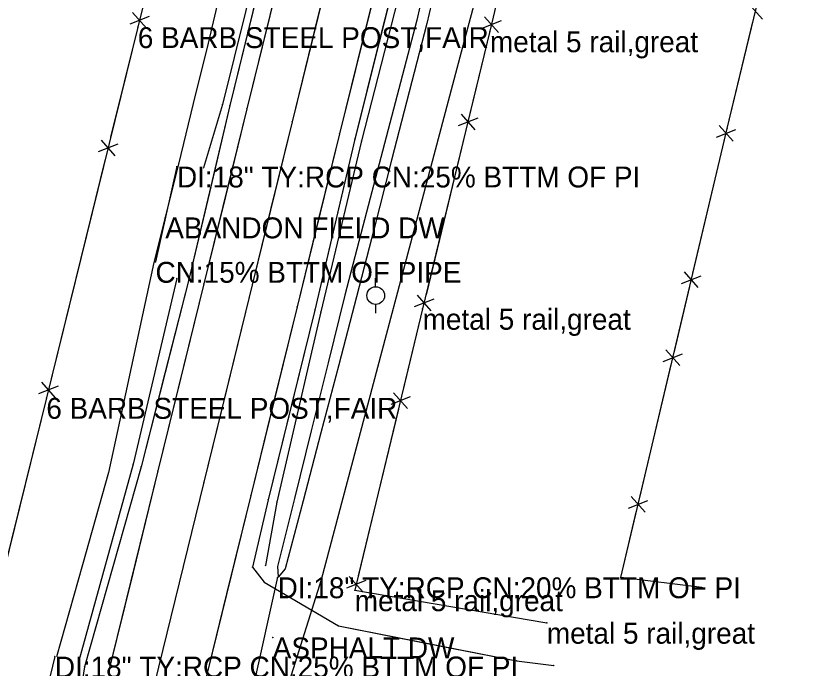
# Model space of a CAD drawing. Extents: x -99999 to 591807, y -99999 to 347168.
# Drawn here: x 591121 to 591312, y 322469 to 322625 of the extents above; entities that cross this region are included whole.
import ezdxf

# ---------------------------------------------------------------- set-up
doc = ezdxf.new("R2010")
doc.units = 0
for name, color, linetype in [('S_BREAKLINE', 7, 'Continuous'), ('S_DITCHLINE', 7, 'Continuous'), ('S_DRG_PT_SYM', 7, 'Continuous'), ('S_DRIVEWAY', 7, 'Continuous'), ('S_EDGE_PAVEMENT', 7, 'Continuous'), ('S_FENCE', 7, 'Continuous'), ('S_FENCE_ANNOT', 7, 'Continuous'), ('S_GRD_PT_SYM', 7, 'Continuous'), ('S_MSC_PT_SYM', 7, 'Continuous'), ('S_PAVEMENT_CROWN', 7, 'Continuous'), ('S_RDW_PT_SYM', 7, 'Continuous'), ('S_SHOULDER', 7, 'Continuous'), ('S_SIDE_DRAIN', 7, 'Continuous'), ('S_SIDE_DRAIN_ANNOT', 7, 'Continuous'), ('S_SURVEY_TEXT_ANNOT', 7, 'Continuous'), ('S_TELEPHONE_UTILITIES', 7, 'Continuous'), ('S_UTL_PT_SYM', 7, 'Continuous'), ('S_WATER_UTILITIES', 7, 'Continuous')]:
    doc.layers.add(name, color=color, linetype=linetype)

msp = doc.modelspace()

# ---------------------------------------------------------------- linework, layer by layer
at = {"layer": 'S_BREAKLINE'}
for points in [[(591308.54, 323021.11), (591289.45, 322945.73), (591279.27, 322904.08), (591268.09, 322857.48), (591257.54, 322814.95), (591246.21, 322768.37), (591235.71, 322726.21), (591225.87, 322684.24), (591215.52, 322641.22), (591203.74, 322595.1), (591194.01, 322554.23), (591183.42, 322508.74), (591180.76, 322493.52)], [(591253.69, 322952.84), (591245.56, 322912.25), (591235.11, 322867.42), (591224.1, 322820.63), (591213.51, 322776.72), (591202.58, 322734.7), (591191.88, 322692.03), (591181.6, 322648.84), (591170.45, 322603.81), (591165.94, 322588.67)], [(591159.54, 322562.21), (591149.04, 322517.82), (591136.1, 322470.79)]]:
    msp.add_lwpolyline(points, dxfattribs=at)
at = {"layer": 'S_DITCHLINE'}
for points in [[(591208.81, 322791.33), (591204.44, 322773.52), (591199.62, 322754.21), (591194.79, 322734.9), (591189.96, 322715.59), (591185.13, 322696.28), (591180.61, 322676.84), (591176.08, 322657.4), (591171.56, 322637.96), (591167.04, 322618.51), (591163.47, 322604.01), (591159.9, 322589.51), (591154.02, 322566.05), (591151.31, 322553.48), (591148.6, 322540.91), (591145.9, 322528.33), (591143.19, 322515.76), (591136.94, 322493.75), (591130.7, 322471.75)], [(591257.85, 322791.05), (591253.56, 322772.51), (591248.67, 322754.55), (591243.78, 322736.58), (591238.89, 322718.62), (591234, 322700.66), (591229.74, 322681.49), (591225.48, 322662.33), (591221.22, 322643.17), (591216.96, 322624.01), (591212.65, 322607.57), (591208.35, 322591.12), (591204.04, 322574.68), (591199.74, 322558.23), (591195.71, 322542.01), (591191.69, 322525.79), (591187.66, 322509.57), (591183.63, 322493.35), (591183.77, 322490.85)], [(591260.54, 322790.68), (591256.22, 322772.1), (591251.44, 322754.09), (591246.66, 322736.08), (591241.89, 322718.07), (591237.11, 322700.06), (591232.67, 322680.84), (591228.22, 322661.62), (591223.77, 322642.4), (591219.33, 322623.19), (591215.12, 322606.84), (591210.91, 322590.5), (591206.71, 322574.15), (591202.5, 322557.81), (591198.25, 322541.54), (591193.99, 322525.26), (591189.74, 322508.99), (591185.48, 322492.72), (591183.77, 322490.8)]]:
    msp.add_lwpolyline(points, dxfattribs=at)
at = {"layer": 'S_DRG_PT_SYM'}
for points in [[(591159.56, 322588.97), (591159.56, 322589.02), (591159.56, 322588.97), (591159.51, 322588.97), (591159.56, 322588.97), (591159.56, 322588.92), (591159.56, 322588.97), (591159.61, 322588.97)], [(591154.42, 322566.17), (591154.42, 322566.22), (591154.42, 322566.17), (591154.37, 322566.17), (591154.42, 322566.17), (591154.42, 322566.12), (591154.42, 322566.17), (591154.47, 322566.17)], [(591183.64, 322490.73), (591183.64, 322490.78), (591183.64, 322490.73), (591183.59, 322490.73), (591183.64, 322490.73), (591183.64, 322490.68), (591183.64, 322490.73), (591183.69, 322490.73)], [(591130.34, 322471.77), (591130.34, 322471.82), (591130.34, 322471.77), (591130.29, 322471.77), (591130.34, 322471.77), (591130.34, 322471.72), (591130.34, 322471.77), (591130.39, 322471.77)]]:
    msp.add_lwpolyline(points, dxfattribs=at)
at = {"layer": 'S_DRIVEWAY'}
for points in [[(591177.64, 322493.16), (591180.4, 322489.6), (591198.17, 322479.11), (591240.81, 322470.78), (591249.71, 322469.66)], [(591177.64, 322493.16), (591180.4, 322489.6), (591198.17, 322479.11), (591219.49, 322474.94), (591240.81, 322470.78), (591249.71, 322469.66)]]:
    msp.add_lwpolyline(points, dxfattribs=at)
at = {"layer": 'S_EDGE_PAVEMENT'}
for points in [[(591279.24, 323028.07), (591269.15, 322985.48), (591261.35, 322953.22), (591251.25, 322911.03), (591229.39, 322819.8), (591218.57, 322775.56), (591208.4, 322733.1), (591197.86, 322690.77), (591187.25, 322647.37), (591176.3, 322602.79), (591166.02, 322560.9), (591155.01, 322516.17), (591143.09, 322467.79)], [(591301.88, 323023.42), (591291.33, 322979.92), (591283.58, 322947.67), (591273.69, 322905.57), (591262.41, 322858.94), (591252.13, 322815.93), (591240.95, 322769.89), (591230.49, 322727.41), (591220.12, 322685.06), (591209.82, 322642.7), (591198.45, 322596.82), (591188.29, 322555.41), (591177.24, 322510.33), (591165.63, 322463.26)], [(591223.98, 322797.68), (591218.57, 322775.56), (591213.49, 322754.33), (591208.4, 322733.1), (591203.13, 322711.94), (591197.86, 322690.77), (591192.55, 322669.07), (591187.25, 322647.37), (591181.77, 322625.08), (591176.3, 322602.79), (591171.16, 322581.84), (591166.02, 322560.9), (591160.51, 322538.54), (591155.01, 322516.17), (591149.05, 322491.98), (591143.09, 322467.79)], [(591246.54, 322792.91), (591240.95, 322769.89), (591235.72, 322748.65), (591230.49, 322727.41), (591225.3, 322706.23), (591220.12, 322685.06), (591214.97, 322663.88), (591209.82, 322642.7), (591204.14, 322619.76), (591198.45, 322596.82), (591193.37, 322576.12), (591188.29, 322555.41), (591182.77, 322532.87), (591177.24, 322510.33), (591171.44, 322486.8), (591165.63, 322463.26)]]:
    msp.add_lwpolyline(points, dxfattribs=at)
at = {"layer": 'S_FENCE'}
for p, q in [((591169.14, 322699.67), (591150.18, 322622.3)), ((591252.09, 322695.89), (591234.44, 322621.31)), ((591291.22, 322598.08), (591311.99, 322684.05)), ((591299.65, 322624.25), (591296.34, 322628)), ((591152.91, 322624.85), (591148.25, 322623.04)), ((591148.94, 322625.83), (591152.23, 322622.07)), ((591233.15, 322624.76), (591236.47, 322621.03)), ((591237.13, 322623.82), (591232.49, 322621.97)), ((591150.18, 322622.3), (591128.3, 322533.64)), ((591234.44, 322621.31), (591218.33, 322554.94)), ((591231.51, 322600.57), (591226.85, 322598.74)), ((591227.53, 322601.53), (591230.83, 322597.78)), ((591265.74, 322490.68), (591291.22, 322598.08)), ((591288.62, 322596.01), (591293.27, 322597.86)), ((591292.61, 322595.07), (591289.28, 322598.8)), ((591145.37, 322594.28), (591140.71, 322592.48)), ((591141.4, 322595.26), (591144.69, 322591.49)), ((591284.3, 322560.03), (591280.97, 322563.77)), ((591280.31, 322560.98), (591284.96, 322562.82)), ((591217.02, 322558.23), (591220.32, 322554.48)), ((591221, 322557.26), (591216.34, 322555.44)), ((591218.33, 322554.94), (591202.09, 322487.63)), ((591279.87, 322541.37), (591276.55, 322545.11)), ((591275.88, 322542.32), (591280.53, 322544.16)), ((591127.12, 322537.41), (591130.41, 322533.64)), ((591131.1, 322536.43), (591126.44, 322534.62)), ((591211.38, 322534.86), (591214.68, 322531.11)), ((591128.3, 322533.64), (591115.49, 322481.85)), ((591215.36, 322533.89), (591210.7, 322532.07)), ((591271.56, 322506.33), (591268.23, 322510.07)), ((591267.57, 322507.28), (591272.22, 322509.12)), ((591200.78, 322490.94), (591204.09, 322487.19)), ((591204.76, 322489.97), (591200.11, 322488.15)), ((591285.17, 322488.33), (591265.74, 322490.68)), ((591202.09, 322487.63), (591248.06, 322479.85))]:
    msp.add_line(p, q, dxfattribs=at)
for points in [[(591291.22, 322598.08), (591297.38, 322623.57)], [(591150.18, 322622.3), (591143.69, 322596.01)], [(591234.44, 322621.31), (591229.66, 322601.62)], [(591228.7, 322597.69), (591219.15, 322558.32)], [(591283.01, 322563.49), (591290.57, 322595.34)], [(591142.39, 322590.75), (591129.42, 322538.16)], [(591278.48, 322544.38), (591282.26, 322560.31)], [(591218.33, 322554.94), (591213.51, 322534.98)], [(591270.27, 322509.79), (591277.83, 322541.65)], [(591128.3, 322533.64), (591115.49, 322481.85)], [(591212.55, 322530.98), (591202.91, 322491.06)], [(591265.74, 322490.68), (591269.52, 322506.61)], [(591285.17, 322488.33), (591265.74, 322490.68)], [(591202.09, 322487.63), (591248.06, 322479.85)]]:
    msp.add_lwpolyline(points, dxfattribs=at)
at = {"layer": 'S_GRD_PT_SYM'}
for points in [[(591170.45, 322603.81), (591170.5, 322603.8), (591170.45, 322603.81), (591170.46, 322603.86), (591170.45, 322603.81), (591170.4, 322603.83), (591170.45, 322603.81), (591170.43, 322603.76)], [(591203.74, 322595.1), (591203.79, 322595.09), (591203.74, 322595.1), (591203.76, 322595.15), (591203.74, 322595.1), (591203.69, 322595.11), (591203.74, 322595.1), (591203.73, 322595.05)], [(591165.94, 322588.67), (591165.98, 322588.66), (591165.94, 322588.67), (591165.95, 322588.72), (591165.94, 322588.67), (591165.89, 322588.68), (591165.94, 322588.67), (591165.92, 322588.62)], [(591159.54, 322562.21), (591159.59, 322562.2), (591159.54, 322562.21), (591159.55, 322562.26), (591159.54, 322562.21), (591159.49, 322562.22), (591159.54, 322562.21), (591159.53, 322562.16)], [(591194.01, 322554.23), (591194.06, 322554.22), (591194.01, 322554.23), (591194.02, 322554.28), (591194.01, 322554.23), (591193.96, 322554.24), (591194.01, 322554.23), (591194, 322554.18)], [(591149.04, 322517.82), (591149.09, 322517.8), (591149.04, 322517.82), (591149.05, 322517.86), (591149.04, 322517.82), (591148.99, 322517.83), (591149.04, 322517.82), (591149.03, 322517.77)], [(591183.42, 322508.74), (591183.47, 322508.74), (591183.42, 322508.74), (591183.43, 322508.79), (591183.42, 322508.74), (591183.37, 322508.75), (591183.42, 322508.74), (591183.41, 322508.69)], [(591180.76, 322493.52), (591180.81, 322493.51), (591180.76, 322493.52), (591180.76, 322493.57), (591180.76, 322493.52), (591180.71, 322493.53), (591180.76, 322493.52), (591180.75, 322493.47)], [(591136.1, 322470.79), (591136.15, 322470.77), (591136.1, 322470.79), (591136.12, 322470.83), (591136.1, 322470.79), (591136.05, 322470.8), (591136.1, 322470.79), (591136.09, 322470.74)]]:
    msp.add_lwpolyline(points, close=True, dxfattribs=at)
at = {"layer": 'S_MSC_PT_SYM'}
for points in [[(591150.18, 322622.3), (591150.18, 322622.35), (591150.18, 322622.3), (591150.13, 322622.3), (591150.18, 322622.3), (591150.18, 322622.25), (591150.18, 322622.3), (591150.23, 322622.3)], [(591234.44, 322621.31), (591234.44, 322621.36), (591234.44, 322621.31), (591234.39, 322621.31), (591234.44, 322621.31), (591234.44, 322621.26), (591234.44, 322621.31), (591234.49, 322621.31)], [(591291.22, 322598.08), (591291.22, 322598.13), (591291.22, 322598.08), (591291.17, 322598.08), (591291.22, 322598.08), (591291.22, 322598.03), (591291.22, 322598.08), (591291.27, 322598.08)], [(591156.76, 322576.8), (591156.76, 322576.85), (591156.76, 322576.8), (591156.71, 322576.8), (591156.76, 322576.8), (591156.76, 322576.75), (591156.76, 322576.8), (591156.81, 322576.8)], [(591218.33, 322554.94), (591218.33, 322554.99), (591218.33, 322554.94), (591218.28, 322554.94), (591218.33, 322554.94), (591218.33, 322554.89), (591218.33, 322554.94), (591218.38, 322554.94)], [(591128.3, 322533.64), (591128.3, 322533.69), (591128.3, 322533.64), (591128.25, 322533.64), (591128.3, 322533.64), (591128.3, 322533.59), (591128.3, 322533.64), (591128.35, 322533.64)], [(591265.74, 322490.68), (591265.74, 322490.73), (591265.74, 322490.68), (591265.69, 322490.68), (591265.74, 322490.68), (591265.74, 322490.63), (591265.74, 322490.68), (591265.79, 322490.68)], [(591202.09, 322487.63), (591202.09, 322487.68), (591202.09, 322487.63), (591202.04, 322487.63), (591202.09, 322487.63), (591202.09, 322487.58), (591202.09, 322487.63), (591202.14, 322487.63)], [(591285.17, 322488.33), (591285.17, 322488.38), (591285.17, 322488.33), (591285.12, 322488.33), (591285.17, 322488.33), (591285.17, 322488.28), (591285.17, 322488.33), (591285.22, 322488.33)], [(591248.06, 322479.85), (591248.06, 322479.9), (591248.06, 322479.85), (591248.01, 322479.85), (591248.06, 322479.85), (591248.06, 322479.8), (591248.06, 322479.85), (591248.11, 322479.85)], [(591182.47, 322476.34), (591182.47, 322476.39), (591182.47, 322476.34), (591182.42, 322476.34), (591182.47, 322476.34), (591182.47, 322476.29), (591182.47, 322476.34), (591182.52, 322476.34)]]:
    msp.add_lwpolyline(points, dxfattribs=at)
at = {"layer": 'S_PAVEMENT_CROWN'}
for points in [[(591290.84, 323026.31), (591279.93, 322982.67), (591272.22, 322950.22), (591262.4, 322908.95), (591240.66, 322818.18), (591229.51, 322772.59), (591219.29, 322730.48), (591208.77, 322687.86), (591198.24, 322644.81), (591187.09, 322599.67), (591176.8, 322557.71), (591166.02, 322513.49), (591154.15, 322465.35)], [(591235.08, 322795.38), (591229.51, 322772.59), (591224.4, 322751.53), (591219.29, 322730.48), (591214.03, 322709.17), (591208.77, 322687.86), (591203.5, 322666.34), (591198.24, 322644.81), (591192.66, 322622.24), (591187.09, 322599.67), (591181.95, 322578.69), (591176.8, 322557.71), (591171.41, 322535.6), (591166.02, 322513.49), (591160.09, 322489.42), (591154.15, 322465.35)]]:
    msp.add_lwpolyline(points, dxfattribs=at)
at = {"layer": 'S_RDW_PT_SYM'}
for points in [[(591172.24, 322603.59), (591172.28, 322603.58), (591172.24, 322603.59), (591172.25, 322603.64), (591172.24, 322603.59), (591172.19, 322603.61), (591172.24, 322603.59), (591172.22, 322603.54)], [(591176.3, 322602.79), (591176.35, 322602.78), (591176.3, 322602.79), (591176.31, 322602.84), (591176.3, 322602.79), (591176.25, 322602.8), (591176.3, 322602.79), (591176.28, 322602.74)], [(591187.09, 322599.67), (591187.13, 322599.66), (591187.09, 322599.67), (591187.1, 322599.72), (591187.09, 322599.67), (591187.04, 322599.68), (591187.09, 322599.67), (591187.07, 322599.62)], [(591198.45, 322596.82), (591198.5, 322596.81), (591198.45, 322596.82), (591198.46, 322596.87), (591198.45, 322596.82), (591198.4, 322596.83), (591198.45, 322596.82), (591198.44, 322596.77)], [(591202.11, 322595.52), (591202.16, 322595.51), (591202.11, 322595.52), (591202.12, 322595.57), (591202.11, 322595.52), (591202.06, 322595.53), (591202.11, 322595.52), (591202.1, 322595.47)], [(591162.4, 322561.93), (591162.44, 322561.92), (591162.4, 322561.93), (591162.41, 322561.98), (591162.4, 322561.93), (591162.35, 322561.94), (591162.4, 322561.93), (591162.38, 322561.88)], [(591166.02, 322560.9), (591166.06, 322560.89), (591166.02, 322560.9), (591166.03, 322560.95), (591166.02, 322560.9), (591165.97, 322560.91), (591166.02, 322560.9), (591166, 322560.85)], [(591176.8, 322557.71), (591176.85, 322557.7), (591176.8, 322557.71), (591176.82, 322557.76), (591176.8, 322557.71), (591176.76, 322557.72), (591176.8, 322557.71), (591176.79, 322557.66)], [(591188.29, 322555.41), (591188.34, 322555.4), (591188.29, 322555.41), (591188.31, 322555.46), (591188.29, 322555.41), (591188.24, 322555.42), (591188.29, 322555.41), (591188.28, 322555.36)], [(591192.54, 322554.65), (591192.59, 322554.63), (591192.54, 322554.65), (591192.55, 322554.69), (591192.54, 322554.65), (591192.49, 322554.66), (591192.54, 322554.65), (591192.52, 322554.6)], [(591150.97, 322517.16), (591151.02, 322517.15), (591150.97, 322517.16), (591150.98, 322517.21), (591150.97, 322517.16), (591150.92, 322517.18), (591150.97, 322517.16), (591150.95, 322517.12)], [(591155.01, 322516.17), (591155.06, 322516.16), (591155.01, 322516.17), (591155.02, 322516.22), (591155.01, 322516.17), (591154.96, 322516.18), (591155.01, 322516.17), (591155, 322516.12)], [(591166.02, 322513.49), (591166.07, 322513.48), (591166.02, 322513.49), (591166.04, 322513.54), (591166.02, 322513.49), (591165.98, 322513.5), (591166.02, 322513.49), (591166.01, 322513.44)], [(591177.24, 322510.33), (591177.29, 322510.32), (591177.24, 322510.33), (591177.25, 322510.38), (591177.24, 322510.33), (591177.19, 322510.34), (591177.24, 322510.33), (591177.23, 322510.28)], [(591181.41, 322509.29), (591181.45, 322509.28), (591181.41, 322509.29), (591181.42, 322509.34), (591181.41, 322509.29), (591181.36, 322509.3), (591181.41, 322509.29), (591181.39, 322509.24)], [(591177.64, 322493.16), (591177.69, 322493.15), (591177.64, 322493.16), (591177.65, 322493.21), (591177.64, 322493.16), (591177.59, 322493.17), (591177.64, 322493.16), (591177.63, 322493.11)], [(591177.64, 322493.16), (591177.68, 322493.19), (591177.64, 322493.16), (591177.61, 322493.2), (591177.64, 322493.16), (591177.6, 322493.13), (591177.64, 322493.16), (591177.67, 322493.12)], [(591180.4, 322489.6), (591180.43, 322489.65), (591180.4, 322489.6), (591180.36, 322489.63), (591180.4, 322489.6), (591180.37, 322489.56), (591180.4, 322489.6), (591180.44, 322489.58)], [(591198.17, 322479.11), (591198.18, 322479.16), (591198.17, 322479.11), (591198.12, 322479.12), (591198.17, 322479.11), (591198.16, 322479.06), (591198.17, 322479.11), (591198.22, 322479.1)], [(591240.81, 322470.78), (591240.82, 322470.83), (591240.81, 322470.78), (591240.76, 322470.78), (591240.81, 322470.78), (591240.8, 322470.73), (591240.81, 322470.78), (591240.86, 322470.77)], [(591137.44, 322469.34), (591137.49, 322469.33), (591137.44, 322469.34), (591137.45, 322469.39), (591137.44, 322469.34), (591137.4, 322469.35), (591137.44, 322469.34), (591137.44, 322469.29)], [(591249.71, 322469.66), (591249.71, 322469.71), (591249.71, 322469.66), (591249.66, 322469.67), (591249.71, 322469.66), (591249.7, 322469.61), (591249.71, 322469.66), (591249.76, 322469.65)]]:
    msp.add_lwpolyline(points, close=True, dxfattribs=at)
at = {"layer": 'S_SHOULDER'}
for points in [[(591275.65, 323028.89), (591265.56, 322986.61), (591262.48, 322976.99), (591259.02, 322970.95), (591255.89, 322958.13), (591257.18, 322956.29), (591247.38, 322911.88), (591225.31, 322820.42), (591214.98, 322776.38), (591204.5, 322734.29), (591193.77, 322691.66), (591183.21, 322648.45), (591172.24, 322603.59), (591162.4, 322561.93), (591150.97, 322517.16), (591137.44, 322469.34), (591133.63, 322445.25)], [(591305.75, 323022.4), (591295.6, 322978.83), (591287.86, 322946.68), (591277.35, 322904.42), (591266.57, 322857.92), (591255.98, 322815.08), (591244.97, 322768.59), (591234.19, 322726.57), (591224.19, 322684.75), (591213.65, 322641.71), (591202.11, 322595.52), (591192.54, 322554.65), (591181.41, 322509.29), (591177.64, 322493.16)], [(591220.14, 322798.4), (591214.98, 322776.38), (591209.74, 322755.33), (591204.5, 322734.29), (591199.13, 322712.97), (591193.77, 322691.66), (591188.49, 322670.05), (591183.21, 322648.45), (591177.72, 322626.02), (591172.24, 322603.59), (591167.32, 322582.76), (591162.4, 322561.93), (591156.68, 322539.55), (591150.97, 322517.16), (591144.21, 322493.25), (591137.44, 322469.34), (591133.63, 322445.25)], [(591250.47, 322791.84), (591244.97, 322768.59), (591239.58, 322747.58), (591234.19, 322726.57), (591229.19, 322705.66), (591224.19, 322684.75), (591218.92, 322663.23), (591213.65, 322641.71), (591207.88, 322618.61), (591202.11, 322595.52), (591197.32, 322575.08), (591192.54, 322554.65), (591186.97, 322531.97), (591181.41, 322509.29), (591177.64, 322493.16)]]:
    msp.add_lwpolyline(points, dxfattribs=at)
at = {"layer": 'S_SIDE_DRAIN'}
for p, q in [((591159.56, 322588.97), (591154.42, 322566.17)), ((591183.64, 322490.73), (591177.67, 322463.93)), ((591130.34, 322471.77), (591124.58, 322448.43))]:
    msp.add_line(p, q, dxfattribs=at)
at = {"layer": 'S_TELEPHONE_UTILITIES'}
for p, q in [((591207.09, 322560.19), (591207.09, 322562.31)), ((591207.09, 322555.97), (591207.09, 322553.91))]:
    msp.add_line(p, q, dxfattribs=at)
msp.add_circle((591207.11, 322558.11), 2.11, dxfattribs=at)
at = {"layer": 'S_UTL_PT_SYM'}
for points in [[(591228.56, 322620.23), (591228.56, 322620.28), (591228.56, 322620.23), (591228.51, 322620.23), (591228.56, 322620.23), (591228.56, 322620.18), (591228.56, 322620.23), (591228.61, 322620.23)], [(591194.07, 322490.11), (591194.07, 322490.16), (591194.07, 322490.11), (591194.02, 322490.11), (591194.07, 322490.11), (591194.07, 322490.06), (591194.07, 322490.11), (591194.12, 322490.11)]]:
    msp.add_lwpolyline(points, dxfattribs=at)
at = {"layer": 'S_WATER_UTILITIES'}
for p, q in [((591273.15, 322786.25), (591228.56, 322620.23)), ((591228.56, 322620.23), (591194.07, 322490.11)), ((591194.07, 322490.11), (591163.74, 322394.46))]:
    msp.add_line(p, q, dxfattribs=at)

# ---------------------------------------------------------------- texts
at = {"layer": 'S_FENCE_ANNOT'}
for s, p in [('6 BARB STEEL POST,FAIR', (591150.18, 322617.3)), ('metal 5 rail,great', (591234.44, 322616.31)), ('metal 5 rail,great', (591218.33, 322549.94)), ('6 BARB STEEL POST,FAIR', (591128.3, 322528.64)), ('metal 5 rail,great', (591202.09, 322482.63)), ('metal 5 rail,great', (591248.06, 322474.85))]:
    msp.add_text(s, height=5, dxfattribs=at).set_placement(p)
at = {"layer": 'S_SIDE_DRAIN_ANNOT'}
for s, p in [('DI:18" TY:RCP CN:25% BTTM OF PI', (591159.56, 322583.97)), ('CN:15% BTTM OF PIPE', (591154.42, 322561.17)), ('DI:18" TY:RCP CN:20% BTTM OF PI', (591183.64, 322485.73)), ('DI:18" TY:RCP CN:25% BTTM OF PI', (591130.34, 322466.77))]:
    msp.add_text(s, height=5, dxfattribs=at).set_placement(p)
at = {"layer": 'S_SURVEY_TEXT_ANNOT'}
for s, p in [('ABANDON FIELD DW', (591156.76, 322571.8)), ('ASPHALT DW', (591182.47, 322471.34))]:
    msp.add_text(s, height=5, dxfattribs=at).set_placement(p)

doc.saveas('drawing.dxf')
